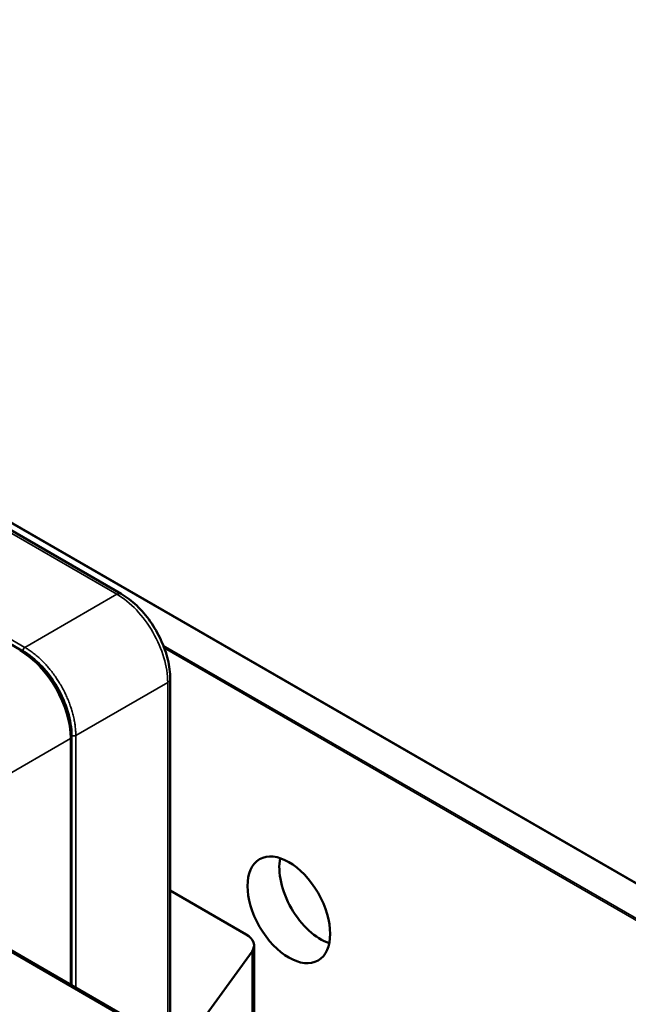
# Model space of a CAD drawing. Header units: millimetres. Extents: x 50 to 3176, y 50 to 2109.
# Tile 817 of 817: x 2016 to 2084, y 1771 to 1880. Entities that reach past the tile are written whole.
import ezdxf

# ---------------------------------------------------------------- set-up
doc = ezdxf.new("R2010")
doc.units = ezdxf.units.MM
doc.header["$LTSCALE"] = 10
doc.layers.add('Visible (ISO)', color=7, linetype='Continuous', lineweight=50)
doc.layers.add('Visible Narrow (ISO)', color=7, linetype='Continuous', lineweight=35)

msp = doc.modelspace()

# ---------------------------------------------------------------- linework, layer by layer
at = {"layer": 'Visible (ISO)'}
for p, q in [((2083.6296, 1737.121), (1836.1422, 1880.0079)), ((1919.3204, 1879.557), (2180.2429, 1728.9134)), ((1974.6247, 1846.7617), (2027.6422, 1816.152)), ((2016.5489, 1809.8784), (1963.127, 1840.7215)), ((2018.9985, 1807.9429), (2018.9986, 1807.9429)), ((2033.0912, 1806.714), (2033.0912, 1766.2994)), ((2021.8615, 1802.6391), (2021.8615, 1802.6391)), ((2022.1221, 1772.6324), (2022.1221, 1800.2253)), ((2033.0912, 1783.1612), (2041.5331, 1778.2873)), ((2042.4118, 1760.9181), (2042.4118, 1777.0625)), ((2042.1811, 1776.3964), (2036.0267, 1767.8687))]:
    msp.add_line(p, q, dxfattribs=at)
msp.add_ellipse((2046.2772, 1781.0188), major_axis=(3.25, -5.6292), ratio=0.57735027, dxfattribs=at)
for centre, major_axis, start_param, end_param in [((2049.8127, 1783.0601), (-3.25, 5.6292), 0.57511142, 2.56648123), ((2039.4118, 1777.0625), (3, 0), 5.88839419, 7.06858347)]:
    msp.add_ellipse(centre, major_axis=major_axis, ratio=0.57735027, start_param=start_param, end_param=end_param, dxfattribs=at)
for points, knots in [([(2033.0912, 1806.714), (2033.0912, 1807.4032), (2032.9976, 1808.1253), (2032.6444, 1809.5848), (2032.3845, 1810.322), (2031.7237, 1811.7536), (2031.3229, 1812.4479), (2030.4134, 1813.736), (2029.905, 1814.3296), (2028.8176, 1815.3653), (2028.239, 1815.8074), (2027.6422, 1816.152)], [4.71234051, 4.71234051, 4.71234051, 4.71234051, 5.02651798, 5.02651798, 5.34069723, 5.34069723, 5.65487648, 5.65487648, 5.96905573, 5.96905573, 6.28323498, 6.28323498, 6.28323498, 6.28323498]), ([(2016.5488, 1809.8783), (2017.143, 1809.5354), (2017.7297, 1809.0884), (2018.8407, 1808.0303), (2019.3646, 1807.4192), (2020.3034, 1806.0896), (2020.7181, 1805.3713), (2021.4002, 1803.8934), (2021.6675, 1803.1341), (2022.0284, 1801.643), (2022.1221, 1800.9113), (2022.122, 1800.2253)], [4.7123296, 4.7123296, 4.7123296, 4.7123296, 5.02651243, 5.02651243, 5.34069525, 5.34069525, 5.65487807, 5.65487807, 5.9690609, 5.9690609, 6.28324372, 6.28324372, 6.28324372, 6.28324372])]:
    msp.add_open_spline(points, degree=3, knots=knots, dxfattribs=at)
at = {"layer": 'Visible Narrow (ISO)'}
for p, q in [((2083.3296, 1737.0913), (1835.8422, 1879.9782)), ((2180.1679, 1728.9059), (1919.2454, 1879.5496)), ((2027.1546, 1816.1094), (1974.137, 1846.7192)), ((2016.7172, 1809.8385), (1963.3365, 1840.6579)), ((1963.552, 1841.0273), (2016.9323, 1810.2077)), ((2027.1546, 1816.1094), (2016.9325, 1810.2077)), ((2032.3151, 1810.4312), (2176.8444, 1726.9872)), ((2176.7384, 1726.8035), (2032.4359, 1810.1165)), ((2017.9174, 1808.991), (2017.916, 1808.9918)), ((2020.4367, 1806.784), (2020.4367, 1806.784)), ((2020.0761, 1806.5602), (2020.076, 1806.5601)), ((2020.2708, 1806.2629), (2020.2709, 1806.2629)), ((2020.2793, 1806.2497), (2020.2792, 1806.2496)), ((2020.6312, 1806.4865), (2020.6312, 1806.4865)), ((2020.6391, 1806.4741), (2020.6391, 1806.4741)), ((2022.5887, 1800.4114), (2032.8106, 1806.313)), ((2032.8106, 1766.4614), (2032.8106, 1806.313)), ((2021.1468, 1804.6487), (2021.1471, 1804.6489)), ((2021.1515, 1804.6391), (2021.1513, 1804.639)), ((2021.5223, 1804.8488), (2021.5224, 1804.8488)), ((2021.5264, 1804.84), (2021.5264, 1804.84)), ((2021.6704, 1804.5142), (2021.6704, 1804.5142)), ((2021.2943, 1804.3127), (2021.2945, 1804.3128)), ((2022.0272, 1801.871), (2022.0272, 1801.8727)), ((1998.3087, 1786.3811), (2022.0098, 1800.0649)), ((2022.0098, 1772.6972), (2022.0098, 1800.0649)), ((2022.1611, 1772.6099), (2022.1611, 1800.4094)), ((2022.5887, 1800.4114), (2022.5887, 1772.363)), ((2042.1811, 1761.0513), (2042.1811, 1776.3964))]:
    msp.add_line(p, q, dxfattribs=at)
for centre, major_axis, ratio, start_param, end_param in [((2027.1422, 1815.2859), (0.5, 0.866), 0.57737614, 0, 0.76791148), ((2027.1423, 1809.5714), (3.9994, -6.9271), 0.57986555, 0.78539179, 2.35620122), ((2016.3489, 1809.5319), (0.2, 0.3464), 0.57737455, 0, 0.76774925), ((2016.9294, 1809.961), (0.15, 0.2598), 0.57738278, 0.7709512, 2.35613394), ((2016.3472, 1803.3266), (-4, 6.9282), 0.57851681, 3.92714302, 5.49763542), ((2016.7175, 1803.5526), (3.8492, -6.667), 0.57734619, 0.78534375, 2.35624728), ((2017.4601, 1810.057), (0.4984, -0.8667), 0.55582255, 4.91910493, 4.91942035), ((2017.4599, 1809.6489), (-0.25, -0.433), 0.57735027, 1.00207749, 1.00271531), ((2032.0912, 1806.7141), (1, 0), 0.57737702, 5.51526714, 6.28318531), ((2021.7221, 1800.2253), (0.4, 0), 0.57735027, 5.51524127, 6.28316955), ((2022.3732, 1800.5319), (-0.3, 0), 0.57738294, 0.78545543, 2.37226238)]:
    msp.add_ellipse(centre, major_axis=major_axis, ratio=ratio, start_param=start_param, end_param=end_param, dxfattribs=at)
msp.add_open_spline([(2022.5887, 1800.4114), (2022.5888, 1800.5832), (2022.5831, 1800.7584), (2022.5599, 1801.1144), (2022.5424, 1801.2953), (2022.4996, 1801.6333), (2022.4758, 1801.7897), (2022.4149, 1802.134), (2022.3762, 1802.3224), (2022.2875, 1802.7016), (2022.2375, 1802.8924), (2022.1353, 1803.2455), (2022.0846, 1803.4075), (2021.9657, 1803.7615), (2021.8959, 1803.9536), (2021.7462, 1804.3367), (2021.6663, 1804.5278), (2021.51, 1804.8784), (2021.4349, 1805.0383), (2021.2639, 1805.3847), (2021.1666, 1805.5708), (2020.9635, 1805.9388), (2020.8576, 1806.1207), (2020.6549, 1806.4512), (2020.5592, 1806.6007), (2020.3446, 1806.9221), (2020.2247, 1807.093), (2019.9783, 1807.4275), (2019.8517, 1807.591), (2019.6129, 1807.8849), (2019.5014, 1808.0165), (2019.254, 1808.2967), (2019.1174, 1808.4439), (2018.8399, 1808.7281), (2018.699, 1808.8651), (2018.436, 1809.1076), (2018.3144, 1809.2147), (2018.0468, 1809.4395), (2017.9005, 1809.5555), (2017.606, 1809.7751), (2017.4579, 1809.8787), (2017.184, 1810.0577), (2017.0582, 1810.1351), (2016.9324, 1810.2077)], degree=3, knots=[0, 0, 0, 0, 0.05020924, 0.05020924, 0.1004229, 0.1004229, 0.14285714, 0.14285714, 0.19308239, 0.19308239, 0.24331132, 0.24331132, 0.28571429, 0.28571429, 0.33591872, 0.33591872, 0.38612625, 0.38612625, 0.42857143, 0.42857143, 0.4787723, 0.4787723, 0.52897595, 0.52897595, 0.57142857, 0.57142857, 0.6216333, 0.6216333, 0.67184049, 0.67184049, 0.71428571, 0.71428571, 0.76450936, 0.76450936, 0.81473491, 0.81473491, 0.85714286, 0.85714286, 0.90734875, 0.90734875, 0.9575559, 0.9575559, 1, 1, 1, 1], dxfattribs=at)

doc.saveas('drawing.dxf')
